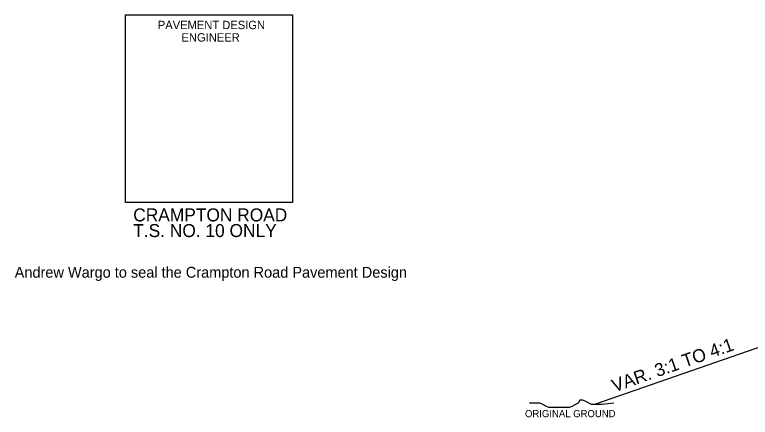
# Model space of a CAD drawing. Extents: x 958711 to 962106, y 831169 to 840840.
# Drawn here: x 960648.4 to 961089.2, y 835652.6 to 835893.5 of the extents above; entities that cross this region are included whole.
import ezdxf

# ---------------------------------------------------------------- set-up
doc = ezdxf.new("R2010")
doc.units = 0
for name, color, linetype in [('Old_Level_1', 7, 'Continuous'), ('Old_Level_21', 7, 'Continuous'), ('Prop Dimension Text', 7, 'Continuous'), ('Sheet Typical CELL', 7, 'Continuous')]:
    doc.layers.add(name, color=color, linetype=linetype)

msp = doc.modelspace()

# ---------------------------------------------------------------- linework, layer by layer
at = {"layer": 'Old_Level_1'}
msp.add_line((961097.18, 835695.39), (960995.93, 835660.18), dxfattribs=at)
at = {"layer": 'Old_Level_21'}
msp.add_lwpolyline([(961007.46, 835661.06), (961000.36, 835660.18), (960998.59, 835660.18), (960995.93, 835660.18), (960994.15, 835660.18), (960992.38, 835661.06), (960990.6, 835661.95), (960988.83, 835662.83), (960987.06, 835662.83), (960986.16, 835661.06), (960984.4, 835660.18), (960982.62, 835659.28), (960980.85, 835658.41), (960979.08, 835658.41), (960977.31, 835658.41), (960975.53, 835658.41), (960973.76, 835658.41), (960971.98, 835658.41), (960970.21, 835658.41), (960968.44, 835658.41), (960966.67, 835659.28), (960964.9, 835660.18), (960963.13, 835661.06), (960960.45, 835661.06), (960958.68, 835661.06), (960956.91, 835661.06)], dxfattribs=at)
at = {"layer": 'Sheet Typical CELL'}
msp.add_lwpolyline([(960714.85, 835893.55), (960814.9, 835893.55), (960814.9, 835781.05), (960714.85, 835781.05)], close=True, dxfattribs=at)

# ---------------------------------------------------------------- texts
at = {"layer": 'Old_Level_1'}
msp.add_text('Andrew Wargo to seal the Crampton Road Pavement Design', height=6.5088, dxfattribs=at).set_placement((960648.36, 835736.11))
msp.add_text('VAR. 3:1 TO 4:1', height=7.8009, rotation=19.4048, dxfattribs=at).set_placement((961007.87, 835667.46))
at = {"layer": 'Old_Level_21'}
msp.add_text('ORIGINAL GROUND', height=4.2722, dxfattribs=at).set_placement((960954.2, 835652.62))
at = {"layer": 'Prop Dimension Text'}
for s, p in [('CRAMPTON ROAD', (960719.41, 835769.83)), ('T.S. NO. 10 ONLY', (960719.41, 835760.44))]:
    msp.add_text(s, height=7.7675, rotation=0, dxfattribs=at).set_placement(p)
at = {"layer": 'Sheet Typical CELL'}
for s, height, p in [('PAVEMENT DESIGN', 5.0001, (960734.14, 835884.92)), ('ENGINEER', 5, (960748.34, 835877.47))]:
    msp.add_text(s, height=height, dxfattribs=at).set_placement(p)

doc.saveas('drawing.dxf')
